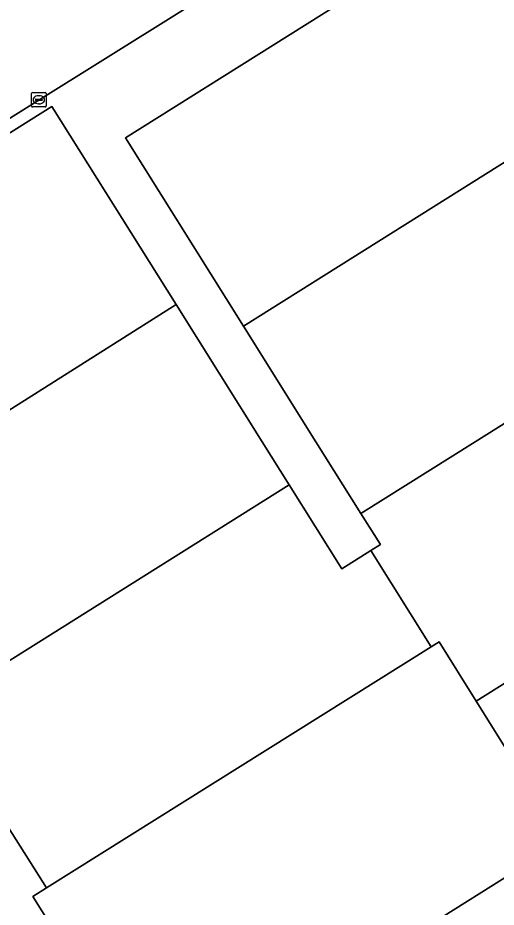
# Model space of a CAD drawing. Extents: x 158455 to 159797, y 387218 to 388672.
# Drawn here: x 158570.2 to 158603.3, y 387717.8 to 387779.3 of the extents above; entities that cross this region are included whole.
import ezdxf

# ---------------------------------------------------------------- set-up
doc = ezdxf.new("R2010")
doc.units = 0
for name, color, linetype in [('IMGEO_Kolk', 7, 'Continuous'), ('IMGEO_Pand', 7, 'Continuous'), ('IMGEO_Rijbaan_lokaal_open', 7, 'Continuous')]:
    doc.layers.add(name, color=color, linetype=linetype)

msp = doc.modelspace()

# ---------------------------------------------------------------- linework, layer by layer
at = {"layer": 'IMGEO_Kolk'}
for p, q in [((158571.136, 387773.238), (158571.136, 387774.09)), ((158571.211, 387774.164), (158572.063, 387774.164)), ((158571.624, 387773.944), (158571.649, 387773.944)), ((158572.137, 387774.09), (158572.137, 387773.238)), ((158571.395, 387773.658), (158571.395, 387773.67)), ((158571.833, 387773.621), (158571.435, 387773.621)), ((158571.438, 387773.707), (158571.836, 387773.707)), ((158571.647, 387773.384), (158571.622, 387773.384)), ((158571.879, 387773.67), (158571.879, 387773.658)), ((158572.063, 387773.164), (158571.211, 387773.164))]:
    msp.add_line(p, q, dxfattribs=at)
for points in [[(158571.136, 387773.238), (158571.136, 387774.09)], [(158571.211, 387774.164), (158572.063, 387774.164)], [(158572.137, 387774.09), (158572.137, 387773.238)], [(158572.063, 387773.164), (158571.211, 387773.164)]]:
    msp.add_lwpolyline(points, dxfattribs=at)
for centre, radius, start, end in [((158571.213, 387774.088), 0.0765, 91.55205, 178.44795), ((158571.213, 387774.088), 0.0765, 91.55205, 178.44795), ((158572.061, 387774.088), 0.0765, 1.55205, 88.44795), ((158572.061, 387774.088), 0.0765, 1.55205, 88.44795), ((158571.435, 387773.667), 0.0403, 85.87752, 175.75265), ((158571.432, 387773.657), 0.0366, 178.93798, 274.71019), ((158571.836, 387773.664), 0.043, 264.86636, 352.45326), ((158571.84, 387773.669), 0.0386, 1.73085, 96.63898), ((158571.213, 387773.24), 0.0765, 181.55205, 268.44795), ((158571.213, 387773.24), 0.0765, 181.55205, 268.44795), ((158572.061, 387773.24), 0.0765, 271.55205, 358.44795), ((158572.061, 387773.24), 0.0765, 271.55205, 358.44795)]:
    msp.add_arc(centre, radius, start, end, dxfattribs=at)
for centre, major_axis, ratio, start_param, end_param in [((158571.623, 387773.664), (-0.387, 0.002), 0.722429, 4.712389, 7.853982), ((158571.648, 387773.664), (-0.39, 0.002), 0.717154, 1.570796, 4.712389)]:
    msp.add_ellipse(centre, major_axis=major_axis, ratio=ratio, start_param=start_param, end_param=end_param, dxfattribs=at)
at = {"layer": 'IMGEO_Pand'}
for points in [[(158585.81, 387757.993), (158609.16, 387772.65), (158603.633, 387781.456), (158605.28, 387782.489), (158602.63, 387786.71), (158577.633, 387771.021)], [(158556.592, 387744.011), (158566.089, 387750), (158581.147, 387759.496), (158572.545, 387773.202), (158547.073, 387757.215), (158551.601, 387750), (158555.708, 387743.457)], [(158585.81, 387757.993), (158590.827, 387750), (158593.946, 387745.03), (158601.864, 387750), (158618.961, 387760.732), (158616.352, 387764.89), (158614.686, 387763.844), (158609.16, 387772.65)], [(158625.43, 387746.81), (158623.428, 387750), (158619.943, 387755.552), (158621.571, 387756.574), (158618.961, 387760.732), (158601.864, 387750), (158593.946, 387745.03), (158595.291, 387742.887), (158594.623, 387742.468), (158598.807, 387735.799), (158599.359, 387736.145), (158601.923, 387732.054)], [(158556.592, 387744.011), (158559.218, 387739.828), (158557.375, 387738.671), (158562.544, 387730.436), (158588.976, 387747.022), (158587.107, 387750), (158581.147, 387759.496), (158566.089, 387750)], [(158594.623, 387742.468), (158592.623, 387741.212), (158588.976, 387747.022), (158562.544, 387730.436), (158567.712, 387722.202), (158569.52, 387723.337), (158572.167, 387719.121), (158598.807, 387735.799)], [(158625.43, 387746.81), (158601.923, 387732.054), (158607.984, 387722.38), (158610.127, 387718.966), (158614.414, 387721.656), (158635.24, 387734.728), (158632.514, 387739.072), (158630.916, 387738.069)], [(158601.923, 387732.054), (158599.359, 387736.145), (158598.807, 387735.799), (158572.167, 387719.121), (158571.23, 387718.533), (158577.568, 387708.434), (158577.95, 387707.826), (158577.122, 387707.306), (158579.583, 387703.385), (158583.527, 387705.861), (158583.001, 387706.699), (158607.984, 387722.38)]]:
    msp.add_lwpolyline(points, close=True, dxfattribs=at)
at = {"layer": 'IMGEO_Rijbaan_lokaal_open'}
for points in [[(158530.906, 387760.014), (158536.155, 387751.508), (158606.512, 387795.408), (158603.345, 387800.635), (158601.158, 387799.246), (158598.774, 387803.062), (158543.85, 387768.758), (158546.124, 387765.163)], [(158606.512, 387795.408), (158536.155, 387751.508), (158536.521, 387750.934), (158533.201, 387748.867), (158571.712, 387687.537), (158600.856, 387641.123)], [(158577.568, 387708.434), (158571.23, 387718.533), (158572.167, 387719.121), (158569.52, 387723.337), (158567.712, 387722.202), (158562.544, 387730.436), (158557.375, 387738.671), (158559.218, 387739.828), (158556.592, 387744.011), (158555.708, 387743.457), (158551.601, 387750), (158547.073, 387757.215), (158572.545, 387773.202), (158581.147, 387759.496), (158587.107, 387750), (158588.976, 387747.022), (158592.623, 387741.212), (158594.623, 387742.468), (158595.291, 387742.887), (158593.946, 387745.03), (158590.827, 387750), (158585.81, 387757.993), (158577.633, 387771.021), (158602.63, 387786.71)]]:
    msp.add_lwpolyline(points, dxfattribs=at)
msp.add_lwpolyline([(158607.984, 387722.38), (158583.001, 387706.699), (158583.527, 387705.861), (158585.256, 387703.136), (158589.006, 387697.199), (158589.425, 387697.472), (158618.295, 387715.544), (158614.758, 387721.101), (158614.414, 387721.656), (158610.127, 387718.966)], close=True, dxfattribs=at)

doc.saveas('drawing.dxf')
